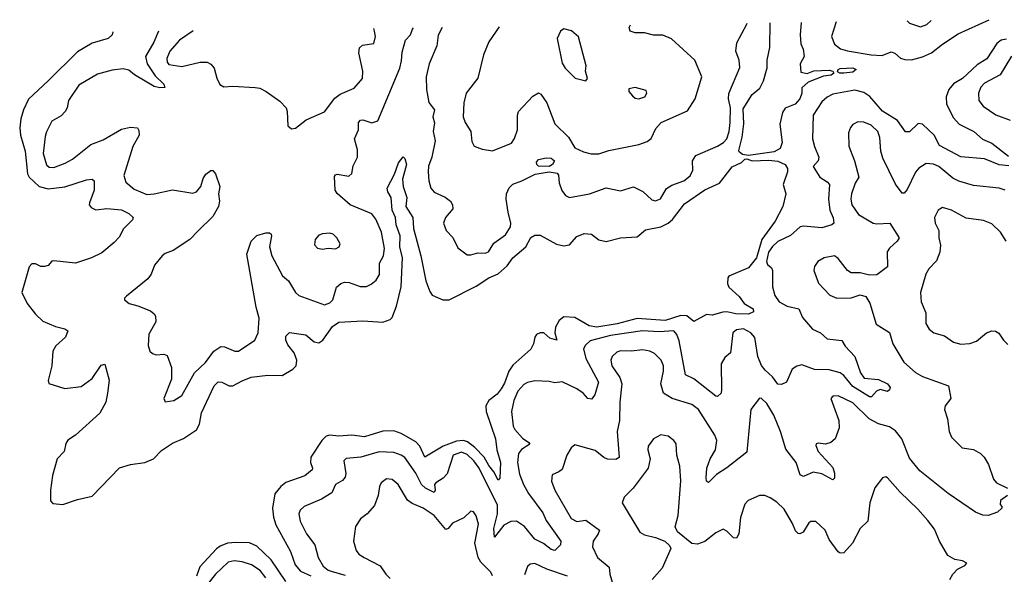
# Model space of a CAD drawing. Extents: x 2199565 to 2323334, y 894172 to 1018966.
# Tile 434 of 440: x 2302539 to 2307923, y 1015734 to 1018767. Entities that reach past the tile are written whole.
import ezdxf

# ---------------------------------------------------------------- set-up
doc = ezdxf.new("R2010")
doc.units = 0

msp = doc.modelspace()

# ---------------------------------------------------------------- linework, layer by layer
at = {"layer": '0CON10XD'}
for points in [[(2304848.4, 1018724.7), (2304827.9, 1018682.1), (2304820, 1018625), (2304778.6, 1018525), (2304761.9, 1018455), (2304763.1, 1018385), (2304776, 1018315), (2304808.1, 1018275), (2304797.5, 1018235), (2304806.6, 1018203.4), (2304799.1, 1018155), (2304810.9, 1018105), (2304791.8, 1018015), (2304775, 1017966.2), (2304771.9, 1017935), (2304775.4, 1017885), (2304786.9, 1017845), (2304804.7, 1017824.7), (2304866.3, 1017796.4), (2304893.8, 1017773.8), (2304905.7, 1017755), (2304907.9, 1017732.1), (2304867.1, 1017685), (2304857.1, 1017655), (2304870.8, 1017615), (2304906.6, 1017576.6), (2304935, 1017520), (2304985, 1017481.4), (2305005, 1017480.6), (2305045, 1017492.3), (2305085, 1017490.4), (2305103, 1017497), (2305132.1, 1017545), (2305195, 1017590), (2305223.6, 1017635), (2305225.4, 1017655), (2305209.2, 1017715), (2305199.5, 1017785), (2305201.5, 1017815), (2305215, 1017848), (2305235, 1017868.1), (2305284.5, 1017885.5), (2305357, 1017923), (2305434.5, 1017935.5), (2305477.9, 1017927.9), (2305486, 1017916), (2305489.1, 1017875), (2305503.3, 1017833.3), (2305524.2, 1017805), (2305545, 1017794.5), (2305654.7, 1017815.3), (2305745, 1017848.1), (2305825, 1017832), (2305895, 1017852.9), (2305946.9, 1017826.9), (2305995, 1017781.2), (2306015, 1017776.2), (2306042.7, 1017787.3), (2306076.5, 1017843.5), (2306105, 1017862.7), (2306170.6, 1017885), (2306205, 1017913.5), (2306218.9, 1017945), (2306218.6, 1017995), (2306235.7, 1018025), (2306355, 1018075.7), (2306386.7, 1018095), (2306405, 1018115.6), (2306418.7, 1018155), (2306424.8, 1018205.2), (2306425.7, 1018285), (2306415.7, 1018335), (2306416.8, 1018363.2), (2306476.8, 1018505), (2306473.8, 1018545), (2306455.5, 1018595), (2306459.5, 1018640.5), (2306515, 1018742.5), (2306517.2, 1018748.1)], [(2305161.5, 1018728.9), (2305103.8, 1018646.2), (2305074.4, 1018575), (2305045, 1018446.7), (2304980, 1018365), (2304967.4, 1018312.6), (2304964.4, 1018235), (2304974.5, 1018204.5), (2305006, 1018155), (2305010.9, 1018100.9), (2305025, 1018076.2), (2305068.3, 1018058.3), (2305125, 1018050), (2305228.1, 1018091.9), (2305245, 1018117.5), (2305260.7, 1018165), (2305261.2, 1018245), (2305266.7, 1018265), (2305345, 1018349.4), (2305375, 1018367.1), (2305389.3, 1018359.3), (2305421.5, 1018311.5), (2305465, 1018197.1), (2305540.8, 1018125), (2305575, 1018066.9), (2305621.2, 1018045), (2305664.2, 1018034.2), (2305705, 1018032.9), (2305761.3, 1018051.3), (2305925, 1018084.6), (2305969.5, 1018100.5), (2305992.6, 1018117.4), (2306017.7, 1018172.3), (2306045.9, 1018204.1), (2306191.1, 1018268.9), (2306232.9, 1018335), (2306268.6, 1018455), (2306230.8, 1018545), (2306103.2, 1018663.2), (2306055, 1018682.5), (2306005, 1018682.1), (2305955, 1018694.4), (2305905, 1018694.6), (2305878, 1018705), (2305871.9, 1018725), (2305878.3, 1018738.9)], [(2306811.7, 1018752.3), (2306807.5, 1018685), (2306810, 1018635), (2306823.8, 1018605), (2306828, 1018565), (2306807.5, 1018525), (2306810, 1018480), (2306845, 1018473.3), (2306882.2, 1018487.8), (2306965, 1018490.5), (2306986.2, 1018485), (2306990.8, 1018475), (2306977, 1018463), (2306935, 1018458.4), (2306850.8, 1018425), (2306816.7, 1018395), (2306816.2, 1018365), (2306805.5, 1018334.5), (2306780, 1018305), (2306725, 1018283.1), (2306710.8, 1018259.2), (2306694.8, 1018195.2), (2306707.7, 1018095), (2306698, 1018062), (2306665, 1018044.7), (2306525, 1018024.4), (2306490.5, 1018030.5), (2306473.7, 1018043.7), (2306471.9, 1018051.9), (2306490.3, 1018125), (2306498.3, 1018198.3), (2306495, 1018280), (2306545, 1018358.8), (2306586.8, 1018393.2), (2306607, 1018433), (2306625.4, 1018504.6), (2306625.5, 1018545.5), (2306640, 1018615), (2306643.1, 1018749.9)], [(2307002.7, 1018755), (2306978.5, 1018675), (2306994.1, 1018634.1), (2307027.6, 1018607.6), (2307065, 1018595.9), (2307195.7, 1018575.7), (2307255, 1018570.4), (2307305, 1018592.2), (2307325, 1018584.4), (2307355, 1018557.1), (2307378.5, 1018548.5), (2307415, 1018547.7), (2307475, 1018563.3), (2307525, 1018585.4), (2307585, 1018632.9), (2307671, 1018689), (2307839.4, 1018767.1)], [(2307391.4, 1018760.6), (2307405, 1018748.1), (2307465, 1018728.9), (2307498.8, 1018741.2), (2307523.7, 1018762.5)], [(2303049, 1018700.5), (2303045.6, 1018684.4), (2303022, 1018665), (2302935, 1018638.9), (2302855, 1018590.4), (2302695, 1018432.1), (2302587.9, 1018332.1), (2302559.4, 1018275), (2302545.3, 1018225), (2302539.1, 1018175), (2302542.8, 1018135), (2302568.5, 1018048.5), (2302581.7, 1017925), (2302590, 1017905), (2302645, 1017855.3), (2302695, 1017842), (2302786.8, 1017853.2), (2302905, 1017891.4), (2302935.8, 1017895.8), (2302945.6, 1017885.6), (2302945.5, 1017835), (2302920, 1017765), (2302918.6, 1017755), (2302929.4, 1017739.4), (2302955, 1017726.5), (2303016.1, 1017733.9), (2303095, 1017728), (2303136.4, 1017706.4), (2303160, 1017685), (2303156.8, 1017673.2), (2303107.3, 1017622.7), (2303082.2, 1017577.8), (2303055, 1017548.8), (2302988.8, 1017491.2), (2302932.5, 1017465), (2302845, 1017435.6), (2302725, 1017449.2), (2302715, 1017446), (2302695, 1017422.5), (2302675, 1017416.9), (2302655, 1017418.1), (2302625, 1017431.5), (2302605, 1017431.1), (2302590, 1017415), (2302551.5, 1017275), (2302580, 1017215), (2302625, 1017157.5), (2302665, 1017118.5), (2302735, 1017088.9), (2302786.8, 1017076.8), (2302801.9, 1017065), (2302789.7, 1017030.2), (2302737, 1016983), (2302719.5, 1016955), (2302714.5, 1016875), (2302694, 1016794), (2302697.5, 1016777.5), (2302785, 1016750.4), (2302875, 1016761.1), (2302934.6, 1016805.4), (2302985, 1016877.5), (2303005, 1016883.3), (2303028.1, 1016795), (2303020, 1016725), (2303010.5, 1016675), (2302978.1, 1016615), (2302844.2, 1016495), (2302802.4, 1016467.6), (2302791.2, 1016448.8), (2302781.9, 1016405), (2302744.4, 1016365), (2302718.6, 1016275), (2302707.5, 1016195), (2302706.7, 1016135), (2302720.7, 1016120.7), (2302775, 1016116), (2302855, 1016144), (2302935, 1016161.9), (2303084.2, 1016315.8), (2303145, 1016334.5), (2303222.5, 1016345), (2303271.2, 1016365), (2303315, 1016410.8), (2303375, 1016450.5), (2303435, 1016476.7), (2303505, 1016524.5), (2303522.7, 1016555), (2303533.4, 1016616.6), (2303602.9, 1016765), (2303625, 1016786.2), (2303644.6, 1016784.6), (2303684.2, 1016765), (2303705, 1016764), (2303755, 1016792.6), (2303805, 1016812.1), (2303895, 1016823.9), (2303975, 1016821.3), (2304033.3, 1016855), (2304050.5, 1016875), (2304054.6, 1016905), (2304040, 1016945), (2304005, 1016989.4), (2303993.8, 1017015), (2303994.5, 1017035.5), (2304015, 1017056.2), (2304102.9, 1017042.9), (2304150, 1017005), (2304175, 1017000), (2304196.2, 1017015), (2304250.2, 1017089.8), (2304285, 1017113.1), (2304415, 1017120), (2304525, 1017113.8), (2304565, 1017128.1), (2304575, 1017138), (2304599.7, 1017200.3), (2304625.3, 1017305.3), (2304631.7, 1017465), (2304617.2, 1017525), (2304618.7, 1017585), (2304597.4, 1017645), (2304594, 1017685), (2304575.2, 1017725), (2304571.1, 1017795), (2304552.5, 1017825), (2304548.6, 1017845), (2304588.3, 1017921.7), (2304610, 1017985), (2304635, 1018017.5), (2304645, 1018007.5), (2304653.3, 1017975), (2304632.9, 1017895), (2304635.3, 1017855), (2304655.7, 1017794.3), (2304650.3, 1017745), (2304689.6, 1017685), (2304693.1, 1017625), (2304732.8, 1017475), (2304759, 1017339), (2304780.8, 1017280.8), (2304795, 1017260), (2304852.5, 1017235), (2304887.5, 1017235), (2305035, 1017309.4), (2305104.1, 1017355.9), (2305155, 1017377.1), (2305205, 1017420.5), (2305235.7, 1017464.3), (2305305.9, 1017525), (2305334.3, 1017575.7), (2305355, 1017588.1), (2305385, 1017588.6), (2305475, 1017540), (2305515, 1017530), (2305545, 1017535.8), (2305585, 1017582), (2305625, 1017598), (2305665, 1017593.3), (2305705, 1017563.8), (2305745, 1017554), (2305825, 1017573.5), (2305915, 1017580), (2305961.7, 1017618.3), (2306044.4, 1017635), (2306084.7, 1017655), (2306108.1, 1017675), (2306175, 1017760.3), (2306285, 1017836.2), (2306325.4, 1017854.6), (2306365, 1017873.5), (2306435, 1017962.4), (2306485, 1017985.3), (2306505, 1018003.6), (2306515, 1018005.7), (2306545, 1017995.4), (2306635, 1017999.5), (2306685, 1017992.6), (2306725.5, 1017975.5), (2306737.6, 1017952.4), (2306737.5, 1017935), (2306714.5, 1017865), (2306728, 1017815), (2306711.2, 1017745), (2306669.5, 1017665), (2306596.9, 1017565), (2306567.2, 1017465), (2306525, 1017410.6), (2306417.5, 1017365), (2306411.5, 1017355), (2306408.9, 1017325), (2306416.2, 1017305), (2306473.4, 1017253.4), (2306499.7, 1017215), (2306550, 1017185), (2306550.9, 1017169.1), (2306525, 1017156.7), (2306455, 1017158.3), (2306405, 1017169.3), (2306383.3, 1017166.7), (2306325, 1017151.1), (2306295, 1017154), (2306225, 1017116.2), (2306187.1, 1017147.1), (2306155, 1017149.6), (2306067.7, 1017122.3), (2305915, 1017133.1), (2305806.9, 1017103.1), (2305695, 1017085.3), (2305652.7, 1017092.7), (2305575, 1017138.4), (2305515, 1017142.9), (2305488.6, 1017121.4), (2305468.8, 1017085), (2305465.7, 1017055), (2305475.6, 1017014.4), (2305437.8, 1017025), (2305405, 1017054.4), (2305384.7, 1017055.3), (2305365, 1017045.6), (2305355, 1017031.2), (2305348.8, 1016995), (2305333.8, 1016965), (2305235, 1016876.9), (2305213.6, 1016845), (2305190.7, 1016779.3), (2305172, 1016748), (2305150.4, 1016719.6), (2305104.9, 1016685.1), (2305088.4, 1016655), (2305089.5, 1016625), (2305140.9, 1016475), (2305148, 1016415), (2305167.6, 1016345), (2305165, 1016260), (2305155, 1016249.2), (2305132.5, 1016295), (2305105, 1016328.7), (2305079.2, 1016375), (2305027.8, 1016427.8), (2304987.7, 1016457.7), (2304965, 1016466.4), (2304927.8, 1016462.2), (2304853.8, 1016435), (2304755, 1016374.2), (2304726.3, 1016435), (2304705, 1016458.6), (2304625, 1016504.3), (2304585, 1016517.8), (2304525, 1016516.4), (2304425, 1016485.2), (2304355, 1016495.2), (2304285, 1016488.9), (2304235, 1016494.3), (2304215, 1016488.8), (2304191.9, 1016465), (2304131.3, 1016375), (2304128.5, 1016345), (2304140.9, 1016315), (2304138.2, 1016305), (2304097.8, 1016272.2), (2303995, 1016236.6), (2303966.1, 1016215), (2303935, 1016173.3), (2303920.7, 1016095), (2303926, 1016046), (2303939.5, 1016005), (2304019.5, 1015859.5), (2304044.5, 1015785), (2304075, 1015751.6), (2304130.5, 1015725)], [(2303298.9, 1018703.9), (2303272.4, 1018645), (2303226.8, 1018565), (2303236.2, 1018525), (2303279.8, 1018459.8), (2303326.9, 1018415), (2303333.6, 1018396.4), (2303306.1, 1018393.9), (2303275, 1018401.6), (2303166.1, 1018466.1), (2303135, 1018491.8), (2303105, 1018498.9), (2303045, 1018491.8), (2302965, 1018469.1), (2302861.7, 1018408.3), (2302806.7, 1018325), (2302798.5, 1018285), (2302787.8, 1018265), (2302765, 1018241.9), (2302715, 1018212), (2302685, 1018153.8), (2302678.3, 1018128.3), (2302668.1, 1018035), (2302685, 1017973.1), (2302701.1, 1017961.1), (2302725, 1017958.8), (2302787, 1017983), (2302828.1, 1018005), (2302928, 1018085), (2302995, 1018110), (2303095, 1018168.8), (2303145, 1018179.6), (2303183.3, 1018175), (2303191.1, 1018161.1), (2303192.5, 1018135), (2303156.9, 1018073.1), (2303107.9, 1017915), (2303118.8, 1017878.8), (2303165, 1017839.5), (2303235, 1017811.5), (2303275, 1017814), (2303375, 1017836.7), (2303485, 1017818.6), (2303505, 1017826), (2303530, 1017855), (2303542.3, 1017897.7), (2303557, 1017923), (2303585, 1017942.5), (2303595, 1017942.5), (2303610, 1017925), (2303632.9, 1017855), (2303625.5, 1017815), (2303632.5, 1017775), (2303626.7, 1017745), (2303595, 1017691.4), (2303515, 1017612), (2303470, 1017565), (2303378, 1017505), (2303335, 1017488.6), (2303318, 1017475), (2303276, 1017425), (2303258, 1017375), (2303240.3, 1017349.7), (2303122.5, 1017255), (2303112.5, 1017245), (2303112.5, 1017235), (2303137.5, 1017215), (2303185, 1017202.9), (2303255, 1017174.4), (2303275, 1017158.6), (2303281.9, 1017145), (2303283.8, 1017115), (2303245, 1017047.5), (2303241.1, 1016985), (2303250, 1016955), (2303265, 1016942), (2303285.8, 1016934.2), (2303327.7, 1016937.7), (2303345, 1016930), (2303369.4, 1016865), (2303368.9, 1016801.1), (2303327.5, 1016695), (2303335, 1016677.5), (2303382.5, 1016685), (2303425, 1016712), (2303495.6, 1016835), (2303555, 1016892.5), (2303600, 1016955), (2303639.1, 1016979.1), (2303658.8, 1016978.8), (2303715, 1016954.5), (2303735, 1016953.6), (2303824.2, 1017015), (2303843.3, 1017055), (2303849.4, 1017135), (2303832.2, 1017195), (2303780.9, 1017485), (2303805, 1017556), (2303835, 1017586.9), (2303885, 1017601.4), (2303905, 1017601.2), (2303913.3, 1017595), (2303916.2, 1017585), (2303904.3, 1017525), (2303918.2, 1017475), (2303977, 1017367), (2304008.8, 1017338.8), (2304046.9, 1017275), (2304065, 1017259.5), (2304205, 1017207.1), (2304235, 1017218.9), (2304251.1, 1017235), (2304272.1, 1017305), (2304295, 1017324.6), (2304315, 1017331.3), (2304340.7, 1017330.7), (2304401.4, 1017308.6), (2304435, 1017307.8), (2304460.2, 1017319.8), (2304487.5, 1017342.5), (2304506, 1017374), (2304507.3, 1017435), (2304528.9, 1017475), (2304533.9, 1017515), (2304517.3, 1017605), (2304486.6, 1017676.6), (2304464.5, 1017705), (2304346.5, 1017755), (2304275, 1017817.1), (2304263.3, 1017835), (2304261.1, 1017908.9), (2304265, 1017918.8), (2304275, 1017922.5), (2304338.6, 1017911.4), (2304354.4, 1017925.6), (2304362.8, 1017967.2), (2304385.7, 1018015.7), (2304385.6, 1018055), (2304369.4, 1018115), (2304390.8, 1018165), (2304392.3, 1018205), (2304403.1, 1018216.9), (2304415, 1018219.6), (2304465, 1018203.8), (2304496.9, 1018213.1), (2304618.2, 1018501.8), (2304627.6, 1018542.4), (2304631.3, 1018588.7), (2304648, 1018655), (2304675.8, 1018685), (2304687.5, 1018715), (2304692.7, 1018722.6)], [(2303488.2, 1018706.4), (2303412.2, 1018655), (2303360.4, 1018595), (2303343.2, 1018555), (2303344.7, 1018535), (2303355, 1018521.8), (2303425, 1018511.2), (2303525, 1018534.5), (2303565, 1018534.5), (2303585, 1018524.4), (2303602.6, 1018502.6), (2303617.6, 1018447.6), (2303632.6, 1018412.6), (2303655, 1018400), (2303705, 1018404.4), (2303826.8, 1018396.8), (2303852.9, 1018392.9), (2303886.7, 1018375), (2303961.7, 1018321.7), (2303995.7, 1018285.7), (2304002, 1018265), (2304005.9, 1018185.9), (2304025, 1018170), (2304047, 1018173), (2304105, 1018218.8), (2304205, 1018262.5), (2304262.6, 1018337.4), (2304290.9, 1018359.1), (2304367.3, 1018392.7), (2304413.1, 1018445), (2304415.4, 1018485), (2304394.2, 1018585), (2304397.7, 1018612.3), (2304412.7, 1018627.3), (2304475, 1018636.2), (2304484.5, 1018675), (2304480, 1018705), (2304474.8, 1018719.7)], [(2305635, 1018432.5), (2305643.3, 1018445), (2305633.3, 1018485), (2305636.7, 1018515), (2305593.9, 1018673.9), (2305555.9, 1018705.9), (2305515, 1018716.2), (2305496.7, 1018705), (2305477.5, 1018665), (2305505, 1018528.8), (2305522.6, 1018502.6), (2305577, 1018447), (2305635, 1018432.5)], [(2307935, 1018660), (2307905, 1018654.8), (2307882.3, 1018637.7), (2307827.3, 1018552.7), (2307775, 1018521.1), (2307695, 1018445.3), (2307645, 1018416.9), (2307618.9, 1018385), (2307604.1, 1018345), (2307607.1, 1018305), (2307645, 1018230.5), (2307676.2, 1018196.2), (2307756.7, 1018155), (2307803.6, 1018113.6), (2307855, 1018091.5), (2307945, 1018020)], [(2307962.7, 1018567.3), (2307901.1, 1018465), (2307815, 1018420), (2307795, 1018397.5), (2307780.9, 1018365), (2307784.5, 1018325), (2307807.1, 1018295), (2307877, 1018247), (2307955, 1018217.1)], [(2307024, 1018474), (2307011.5, 1018481.5), (2307014.3, 1018495), (2307025, 1018500), (2307094.7, 1018504.7), (2307112.5, 1018495), (2307095, 1018479.7), (2307045, 1018474.2), (2307024, 1018474)], [(2307947.9, 1017967.9), (2307895, 1017974), (2307814.3, 1018005.7), (2307685, 1018016.8), (2307569.3, 1018079.3), (2307539.8, 1018135), (2307475, 1018195.2), (2307451.3, 1018198.7), (2307405, 1018153.1), (2307383.3, 1018153.3), (2307338.2, 1018215), (2307256.9, 1018266.9), (2307187, 1018347), (2307155, 1018369.5), (2307105, 1018381.9), (2306985, 1018359.6), (2306955, 1018343.8), (2306925, 1018317.1), (2306877.3, 1018245), (2306874.7, 1018115), (2306884.3, 1018074.3), (2306908.9, 1018015), (2306904.3, 1017995), (2306877.1, 1017965), (2306914.3, 1017905), (2306955, 1017880.5), (2306967.1, 1017865), (2306961.2, 1017785), (2306969.3, 1017725), (2306986.7, 1017683.3), (2306990.8, 1017655), (2306980, 1017645), (2306925, 1017629.6), (2306825, 1017637.3), (2306806.2, 1017633.8), (2306753.6, 1017586.4), (2306685, 1017553.5), (2306655, 1017526.7), (2306633.2, 1017495), (2306622, 1017445), (2306628, 1017428), (2306649.2, 1017409.2), (2306655.4, 1017395.4), (2306656.2, 1017306.2), (2306668.3, 1017258.3), (2306691.9, 1017225), (2306735, 1017200.5), (2306800, 1017185), (2306818.6, 1017138.6), (2306875, 1017075.4), (2306917.5, 1017055), (2306955, 1017021.9), (2307035, 1017012.9), (2307051.9, 1016981.9), (2307105.5, 1016925.5), (2307136.2, 1016835), (2307157, 1016807), (2307235, 1016798.5), (2307284.3, 1016775), (2307298, 1016755), (2307295, 1016742.5), (2307285, 1016734.3), (2307245, 1016745.5), (2307224.2, 1016735.8), (2307196.7, 1016705), (2307185, 1016704.8), (2307095, 1016760.8), (2307045, 1016820.8), (2307025, 1016836.5), (2306965, 1016851.6), (2306885, 1016854.8), (2306815, 1016878.8), (2306788.3, 1016871.7), (2306762.5, 1016855), (2306731.9, 1016785), (2306705, 1016772), (2306685, 1016773.9), (2306655, 1016814.4), (2306615, 1016850), (2306595, 1016876.7), (2306574.7, 1016925), (2306559.7, 1017029.8), (2306537.3, 1017055), (2306497.2, 1017077.2), (2306458.4, 1017071.6), (2306439.1, 1017055), (2306425.6, 1016945), (2306395, 1016919.2), (2306374.7, 1016885), (2306377.3, 1016745), (2306374, 1016725), (2306355, 1016706.2), (2306345, 1016708), (2306225, 1016802.3), (2306180.5, 1016825), (2306145, 1017010.8), (2306132.8, 1017045), (2306115.6, 1017065), (2306035, 1017059.4), (2305945, 1017064.8), (2305769.5, 1017039.5), (2305659.2, 1017010.8), (2305632.6, 1016987.4), (2305622.4, 1016967.6), (2305634.4, 1016914.4), (2305703.8, 1016785), (2305683.8, 1016716.2), (2305665, 1016691.2), (2305645, 1016696.2), (2305620.8, 1016725), (2305585, 1016748.9), (2305505, 1016786), (2305465, 1016781.2), (2305435, 1016788.9), (2305355, 1016792.1), (2305315, 1016783.5), (2305295, 1016772.2), (2305262.5, 1016735), (2305240.4, 1016685), (2305228.2, 1016625), (2305236.9, 1016545), (2305247.1, 1016525), (2305288.6, 1016478.6), (2305323.8, 1016455), (2305328.8, 1016445), (2305282.8, 1016417.2), (2305267.3, 1016395), (2305260.8, 1016345), (2305272.2, 1016282.2), (2305293.7, 1016225), (2305321.1, 1016175), (2305399.3, 1016069.3), (2305418.5, 1016028.5), (2305497.1, 1015915), (2305496.2, 1015895), (2305465, 1015863.8), (2305445, 1015869.2), (2305402.8, 1015902.8), (2305355, 1015926.6), (2305299.7, 1015995), (2305255, 1016024.7), (2305225, 1016022.8), (2305187.2, 1016002.8), (2305135, 1015936.2), (2305131.6, 1015985), (2305151.2, 1016065), (2305151.2, 1016111.2), (2305051.9, 1016315), (2305021.6, 1016355), (2304985, 1016389.7), (2304955, 1016401.1), (2304909.2, 1016385), (2304876.4, 1016283.6), (2304855, 1016259.5), (2304814.3, 1016235), (2304808.1, 1016225), (2304810.5, 1016195), (2304805, 1016181.9), (2304758.9, 1016205), (2304736, 1016225), (2304705, 1016287.5), (2304645, 1016372), (2304625, 1016385.9), (2304585, 1016399.7), (2304505, 1016403.1), (2304405, 1016375.4), (2304325, 1016367.5), (2304310.8, 1016355), (2304321.5, 1016285), (2304317.9, 1016265), (2304303.3, 1016246.7), (2304266, 1016225), (2304245, 1016179.2), (2304190, 1016145), (2304095, 1016105.6), (2304072, 1016085), (2304065.8, 1016064.2), (2304073.3, 1016025), (2304107.9, 1015955), (2304153.1, 1015895), (2304170.4, 1015825), (2304198.8, 1015778.8), (2304225, 1015757.3), (2304248.5, 1015748.5), (2304318.9, 1015728.9)], [(2305925, 1018334), (2305957.5, 1018345), (2305967.5, 1018365), (2305965, 1018380), (2305905, 1018396.2), (2305870.7, 1018389.3), (2305870, 1018375), (2305890.5, 1018350.5), (2305905, 1018338.8), (2305925, 1018334)], [(2307928.1, 1017835), (2307895, 1017845.9), (2307755, 1017860.9), (2307674.3, 1017884.3), (2307641.3, 1017901.3), (2307565, 1017963.8), (2307535, 1017977.7), (2307495, 1017980.5), (2307455, 1017955.6), (2307437.6, 1017932.4), (2307392.4, 1017837.6), (2307375, 1017819.2), (2307365, 1017819.2), (2307328.1, 1017868.1), (2307259.1, 1018009.1), (2307247.6, 1018047.6), (2307242.7, 1018122.7), (2307230.9, 1018155), (2307195, 1018189.5), (2307155, 1018207.5), (2307121.3, 1018208.7), (2307095, 1018194), (2307081.7, 1018178.3), (2307071.7, 1018148.3), (2307072.7, 1018075), (2307104.4, 1017995), (2307127.5, 1017905), (2307107.6, 1017872.4), (2307087.7, 1017815), (2307083.8, 1017785), (2307088.8, 1017755), (2307125, 1017701.5), (2307205, 1017654.5), (2307225, 1017650.5), (2307296.2, 1017655), (2307347.1, 1017575), (2307337.1, 1017555), (2307295, 1017518.1), (2307282.4, 1017497.6), (2307284.4, 1017415), (2307225, 1017370.9), (2307185, 1017369.5), (2307135, 1017382.2), (2307085, 1017382.5), (2307065, 1017395.6), (2307015, 1017461.2), (2306995, 1017475.8), (2306937.5, 1017465), (2306904, 1017445), (2306885, 1017416.7), (2306881.1, 1017395), (2306906.6, 1017326.6), (2306969.8, 1017259.8), (2307007.5, 1017245), (2307085, 1017245.6), (2307135, 1017262), (2307165, 1017254), (2307187.6, 1017217.6), (2307222.5, 1017102.5), (2307295, 1017056.2), (2307312.5, 1016995), (2307373.1, 1016895), (2307437.8, 1016837.8), (2307475, 1016816.5), (2307618, 1016765), (2307631.2, 1016695), (2307600, 1016655), (2307596, 1016635), (2307612.5, 1016585), (2307620.8, 1016515), (2307635, 1016483.8), (2307692.5, 1016425), (2307755, 1016416), (2307793.3, 1016395), (2307813.3, 1016375), (2307836.7, 1016335), (2307863.6, 1016253.6), (2307880, 1016235), (2307940, 1016205)], [(2305435, 1017964.4), (2305375.9, 1017965.9), (2305366.2, 1017975), (2305365, 1017987.5), (2305375, 1018003.3), (2305418.3, 1018011.7), (2305445, 1018009.2), (2305464, 1017995), (2305451.9, 1017975), (2305435, 1017964.4)], [(2307932.9, 1017555), (2307902.5, 1017605), (2307855, 1017650.8), (2307808.7, 1017668.7), (2307715, 1017681.9), (2307635, 1017725.7), (2307585, 1017740.8), (2307561.2, 1017725), (2307540.8, 1017685), (2307544.4, 1017655), (2307565.7, 1017614.3), (2307564.3, 1017575), (2307573.7, 1017533.7), (2307570.4, 1017495), (2307552, 1017448), (2307510.8, 1017405), (2307494.2, 1017375), (2307464.2, 1017275), (2307468.6, 1017225), (2307493.2, 1017163.2), (2307494.3, 1017105), (2307512, 1017075), (2307536.7, 1017055), (2307595, 1017037.8), (2307645, 1017004.3), (2307685, 1016992.9), (2307735, 1016995.8), (2307771.7, 1017008.3), (2307825.6, 1017054.4), (2307855, 1017065.7), (2307875, 1017064), (2307893, 1017053), (2307918, 1017015), (2307941.3, 1016991.3)], [(2304195, 1017512.5), (2304225, 1017518), (2304265, 1017514.4), (2304286.7, 1017525), (2304290.7, 1017540.7), (2304273.8, 1017575), (2304252.5, 1017595), (2304235, 1017600), (2304195, 1017595.8), (2304175, 1017588), (2304154, 1017565), (2304151.2, 1017535), (2304168.3, 1017518.3), (2304195, 1017512.5)], [(2307940, 1016165), (2307901.7, 1016138.3), (2307900, 1016115), (2307910, 1016105), (2307910, 1016095), (2307886.1, 1016073.9), (2307835, 1016056.2), (2307805, 1016058), (2307766.1, 1016073.9), (2307616.2, 1016175), (2307460.2, 1016300.2), (2307405, 1016368.6), (2307362.6, 1016475), (2307328.2, 1016518.2), (2307295, 1016540.2), (2307235, 1016556.8), (2307184.1, 1016584.1), (2307095, 1016672.1), (2307015, 1016710), (2306985, 1016708), (2306973.8, 1016695), (2307018.2, 1016575), (2307019.5, 1016535), (2306998.6, 1016475), (2306975, 1016454), (2306945, 1016445.8), (2306905, 1016452), (2306895, 1016446.7), (2306892.5, 1016437.5), (2306904.3, 1016405), (2306985, 1016318.6), (2306995, 1016287.5), (2306995, 1016260), (2306985, 1016251.2), (2306925.7, 1016284.3), (2306877.6, 1016292.4), (2306825, 1016269.1), (2306807.5, 1016277.5), (2306784.6, 1016345), (2306728.6, 1016418.6), (2306698.7, 1016515), (2306661.9, 1016605), (2306625, 1016667.5), (2306595, 1016696.2), (2306585, 1016696.7), (2306537.5, 1016635), (2306515, 1016401.2), (2306405, 1016315.4), (2306349.4, 1016280.6), (2306305, 1016236.7), (2306295, 1016243.3), (2306291.8, 1016261.8), (2306297.1, 1016315), (2306314.7, 1016365), (2306344, 1016415), (2306350.7, 1016465), (2306339.3, 1016495), (2306250.5, 1016635), (2306215, 1016661.8), (2306105.9, 1016695.9), (2306059.1, 1016725), (2306045.3, 1016775), (2306059.6, 1016845), (2306059.1, 1016875), (2306046.9, 1016905), (2306010.7, 1016940.7), (2305985, 1016954.6), (2305945, 1016962.3), (2305885, 1016954.6), (2305825, 1016955.4), (2305805, 1016948.8), (2305777.8, 1016925), (2305771.2, 1016905), (2305777.5, 1016875), (2305819.9, 1016809.9), (2305830.9, 1016775), (2305820, 1016675), (2305818, 1016575), (2305805.9, 1016515), (2305816.7, 1016373.3), (2305798.6, 1016361.4), (2305753.6, 1016363.6), (2305732.5, 1016372.5), (2305685, 1016410.6), (2305575, 1016441.2), (2305553.8, 1016425), (2305530, 1016385), (2305505, 1016306.7), (2305486.7, 1016295), (2305451.2, 1016278.8), (2305446.1, 1016243.9), (2305465.6, 1016195), (2305555, 1016038.6), (2305585, 1016022.9), (2305635, 1016029.3), (2305710, 1015975), (2305702.5, 1015955), (2305674, 1015916), (2305670.4, 1015885), (2305698.9, 1015825), (2305762.9, 1015772.9), (2305766.7, 1015735), (2305809.4, 1015585)], [(2307625, 1015706.2), (2307641.2, 1015735), (2307667.3, 1015762.7), (2307707.3, 1015782.7), (2307717.5, 1015795), (2307695, 1015807.5), (2307652.5, 1015815), (2307615, 1015837.5), (2307568, 1015915), (2307540.3, 1015980.3), (2307505, 1016028), (2307450.5, 1016090.5), (2307353.1, 1016183.1), (2307285, 1016261.2), (2307275, 1016267.5), (2307257.7, 1016262.3), (2307215, 1016206.2), (2307188.5, 1016125), (2307176.7, 1016025), (2307134.4, 1015985), (2307092.9, 1015905), (2307045, 1015850.8), (2307025, 1015849.2), (2307015, 1015856), (2306965.7, 1015925), (2306942.5, 1015975), (2306892.1, 1016022.1), (2306865, 1016022.9), (2306853.6, 1016015), (2306822.5, 1015965), (2306805, 1015955.6), (2306795, 1015957.8), (2306781.2, 1015971.2), (2306765, 1016012.5), (2306719.8, 1016089.8), (2306678.3, 1016128.3), (2306642.1, 1016152.1), (2306614.3, 1016164.3), (2306585, 1016165.7), (2306523, 1016137), (2306505, 1016116.7), (2306480, 1016045), (2306472.1, 1015955), (2306458.1, 1015931.9), (2306442.8, 1015932.8), (2306405, 1015969.4), (2306385, 1015980), (2306345, 1015961.4), (2306285, 1015912.9), (2306245, 1015898.6), (2306215, 1015902.5), (2306135.5, 1015965.5), (2306123.5, 1015993.5), (2306138.9, 1016055), (2306154.5, 1016245.5), (2306149.4, 1016325), (2306132.9, 1016385), (2306127.8, 1016447.8), (2306116.2, 1016465), (2306085, 1016490), (2306045, 1016497.1), (2306003.8, 1016475), (2305975.6, 1016435), (2305973.3, 1016415), (2305985.8, 1016365), (2305975.7, 1016315), (2305894, 1016205), (2305844, 1016155), (2305834.2, 1016125), (2305930, 1015965), (2305955, 1015950), (2306015.8, 1015935.8), (2306065.8, 1015915.8), (2306091.7, 1015891.7), (2306100, 1015875), (2306052.3, 1015767.7), (2305998, 1015705)], [(2305124.1, 1015725), (2305115, 1015745.4), (2305060.6, 1015800.6), (2305045.3, 1015825), (2305027.2, 1015905), (2305047.7, 1016007.7), (2305035, 1016053.3), (2305020, 1016075), (2305005, 1016080), (2304968, 1016042), (2304905, 1016014.4), (2304881.9, 1015985), (2304869.7, 1015979.7), (2304805, 1016055.4), (2304745, 1016096.2), (2304685, 1016121.2), (2304659.5, 1016139.5), (2304609.4, 1016225), (2304575, 1016252.5), (2304544.7, 1016255.3), (2304515.6, 1016235), (2304505.6, 1016215), (2304499.4, 1016165), (2304479.1, 1016110.9), (2304438.6, 1016065), (2304402.9, 1016037.1), (2304375.6, 1015995), (2304364.5, 1015915.5), (2304378.6, 1015865), (2304394.3, 1015845), (2304421.9, 1015825), (2304510.7, 1015780.7), (2304540.4, 1015735), (2304565, 1015711.5)], [(2303995, 1015695.4), (2303915, 1015812.6), (2303835, 1015888.4), (2303795, 1015905.7), (2303722.9, 1015907.1), (2303675, 1015904.4), (2303635, 1015888.1), (2303615, 1015872.9), (2303524.6, 1015775.4), (2303505.3, 1015724.7)], [(2303885.6, 1015715.6), (2303853.5, 1015755), (2303806.9, 1015785), (2303755, 1015802.8), (2303712.7, 1015807.3), (2303679.5, 1015800.5), (2303609.6, 1015735), (2303568.5, 1015681.5)], [(2305535, 1015724.2), (2305421.8, 1015761.8), (2305355, 1015792.7), (2305330, 1015790), (2305315, 1015776.7), (2305299.7, 1015730.3)]]:
    msp.add_lwpolyline(points, dxfattribs=at)

doc.saveas('drawing.dxf')
